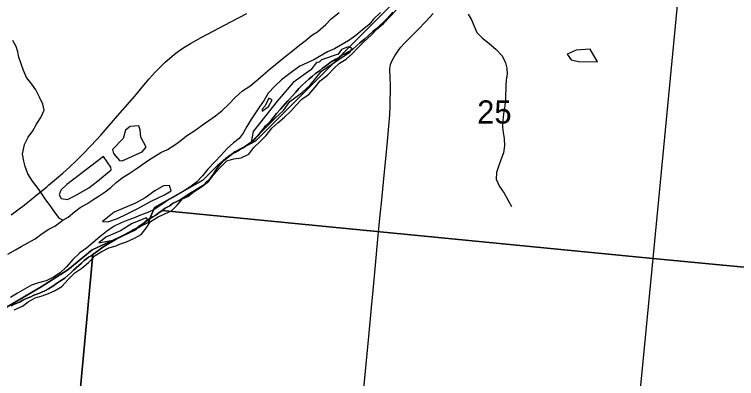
# Model space of a CAD drawing. Extents: x 0 to 1391, y -24 to 440.
# Drawn here: x 586.94 to 613.03, y 312.9 to 326.06 of the extents above; entities that cross this region are included whole.
import ezdxf

# ---------------------------------------------------------------- set-up
doc = ezdxf.new("R2010")
doc.units = 0
for name, color, linetype in [('GM_X_County_Road', 7, 'Continuous'), ('GM_X_Major_River', 7, 'Continuous'), ('GM_X_Minor_Lake', 7, 'Continuous'), ('GM_X_Minor_River', 7, 'Continuous'), ('GM_X_Section', 7, 'Continuous'), ('GM_X_Section_Text', 7, 'Continuous'), ('GM_X_State_Route', 7, 'Continuous'), ('GM_X_Township', 7, 'Continuous')]:
    doc.layers.add(name, color=color, linetype=linetype)

msp = doc.modelspace()

# ---------------------------------------------------------------- linework, layer by layer
at = {"layer": 'GM_X_County_Road'}
msp.add_lwpolyline([(599.529, 312.173), (599.746, 314.425), (599.843, 315.464), (599.904, 316.082), (599.976, 316.862), (600.074, 317.938), (600.133, 318.571), (600.165, 318.928), (600.199, 319.237), (600.3, 320.251), (600.36, 320.844), (600.417, 321.463), (600.469, 322.02), (600.5, 322.425), (600.515, 322.769), (600.526, 323.459), (600.516, 323.842), (600.511, 323.985), (600.511, 324.086), (600.521, 324.173), (600.535, 324.245), (600.557, 324.313), (600.59, 324.388), (600.632, 324.482), (600.682, 324.563), (600.754, 324.676), (600.826, 324.775), (600.905, 324.87), (601.019, 325.005), (601.292, 325.277), (601.52, 325.506), (601.813, 325.809), (602.076, 326.087)], dxfattribs=at)
at = {"layer": 'GM_X_Major_River'}
for p, q in [((595.89, 322.631), (595.896, 322.562)), ((591.75, 318.652), (591.713, 318.706))]:
    msp.add_line(p, q, dxfattribs=at)
for points in [[(591.516, 318.11), (591.704, 318.333), (591.862, 318.581), (592.133, 318.749), (592.371, 318.85), (592.617, 318.958), (592.82, 319.166), (593.009, 319.398), (593.201, 319.484), (593.441, 319.661), (593.704, 319.83), (593.961, 320.036), (594.149, 320.275), (594.376, 320.529), (594.618, 320.766), (594.863, 320.836), (595.13, 320.875), (595.408, 321.013), (595.596, 321.252), (595.815, 321.467), (596.041, 321.683), (596.238, 321.944), (596.456, 322.144), (596.697, 322.344), (596.923, 322.567), (597.119, 322.783), (597.329, 322.991), (597.593, 323.182), (597.812, 323.428), (597.993, 323.659), (598.256, 323.858), (598.476, 324.104), (598.686, 324.297), (598.926, 324.443), (599.159, 324.643), (599.339, 324.844), (599.581, 325.074), (599.83, 325.304), (600.049, 325.534), (600.274, 325.734), (600.493, 325.957), (600.728, 326.21)], [(600.17, 326.133), (599.913, 325.888), (599.764, 325.694), (599.507, 325.487), (599.282, 325.302), (599.026, 325.111), (598.501, 324.819), (598.255, 324.704), (597.761, 324.412), (597.514, 324.304), (597.253, 324.188), (596.989, 323.997), (596.795, 323.85), (596.594, 323.695), (596.344, 323.465), (596.11, 323.212), (595.959, 322.957), (595.801, 322.725), (595.484, 322.245), (595.341, 322.005), (595.206, 321.772), (595.057, 321.57), (594.855, 321.415), (594.629, 321.208), (594.41, 320.97), (594.176, 320.732), (593.926, 320.471), (593.737, 320.225), (593.518, 319.994), (593.278, 319.817), (593.015, 319.649), (592.745, 319.496), (592.506, 319.357), (592.266, 319.195), (592.018, 319.026), (591.764, 318.896), (591.495, 318.803), (591.241, 318.696), (591.042, 318.624), (590.796, 318.532), (590.542, 318.408), (590.271, 318.217)], [(599.126, 324.834), (598.998, 324.891), (598.759, 324.79), (598.641, 324.626), (598.035, 324.42), (597.956, 324.331), (597.85, 324.326), (597.653, 324.056), (597.01, 323.6), (596.437, 322.929), (595.573, 321.832), (595.499, 321.438)], [(595.499, 321.438), (596.345, 322.292), (596.665, 322.581), (596.893, 322.91), (597.343, 323.242), (597.624, 323.501), (598.04, 324.009), (599.077, 324.706), (599.126, 324.834)], [(596.249, 322.974), (596.135, 323.028), (595.999, 322.75), (595.89, 322.631)], [(595.896, 322.562), (596.12, 322.732), (596.249, 322.974)], [(591.713, 318.706), (591.198, 318.499), (590.773, 318.243), (590.243, 318.012), (589.986, 317.803)], [(589.986, 317.803), (590.56, 317.92), (591.337, 318.282), (591.75, 318.652)], [(590.271, 318.217), (590.022, 318.018), (589.789, 317.818), (589.54, 317.618), (589.308, 317.441), (589.051, 317.204), (588.824, 316.936), (588.598, 316.72), (588.35, 316.566), (588.088, 316.436), (587.812, 316.359), (587.559, 316.282), (587.305, 316.136), (587.05, 315.982), (586.795, 315.836)], [(586.936, 315.383), (587.229, 315.52), (587.438, 315.675), (587.685, 315.814), (587.938, 315.891), (588.176, 315.976), (588.391, 316.07), (588.654, 316.223), (588.881, 316.484), (589.123, 316.722), (589.378, 316.891), (589.619, 317.098), (589.861, 317.344), (590.07, 317.483), (590.347, 317.621), (590.577, 317.691), (590.769, 317.77), (590.992, 317.841), (591.277, 317.971), (591.516, 318.11)]]:
    msp.add_lwpolyline(points, dxfattribs=at)
at = {"layer": 'GM_X_Minor_Lake'}
msp.add_line((588.837, 319.914), (588.619, 319.714), dxfattribs=at)
for points in [[(608.009, 324.343), (607.739, 324.807), (607.236, 324.767), (606.911, 324.618)], [(606.911, 324.618), (607.059, 324.413), (607.317, 324.353), (608.009, 324.343)], [(591.696, 321.267), (591.512, 321.622), (591.488, 321.889), (591.438, 322.027), (591.118, 322.013), (590.955, 321.88), (590.864, 321.57), (590.487, 321.181)], [(590.487, 321.181), (590.523, 321.03), (590.738, 320.781), (590.829, 320.771), (591.552, 321.095), (591.696, 321.267)], [(588.619, 319.714), (588.561, 319.54), (588.626, 319.409), (588.861, 319.373), (589.146, 319.518), (589.632, 319.788), (589.943, 320.039), (590.432, 320.438), (590.427, 320.537), (590.163, 320.925), (588.837, 319.914)], [(590.122, 318.571), (590.317, 318.567), (590.67, 318.68), (590.994, 318.839), (591.402, 319.05), (591.88, 319.312), (592.365, 319.536), (592.605, 319.69), (592.542, 319.881)], [(592.542, 319.881), (592.328, 319.864), (592.011, 319.682), (591.67, 319.431), (591.316, 319.242), (590.547, 318.911), (590.122, 318.571)]]:
    msp.add_lwpolyline(points, dxfattribs=at)
at = {"layer": 'GM_X_Minor_River'}
for points in [[(591.3, 320.454), (591.494, 320.586), (591.78, 320.792), (591.981, 320.917), (592.236, 321.07), (592.475, 321.178), (592.699, 321.325), (592.9, 321.465), (593.164, 321.671), (593.458, 321.87), (593.722, 322.061), (594.202, 322.399), (594.45, 322.591), (594.684, 322.814), (594.919, 323.059), (595.176, 323.296), (595.446, 323.465), (595.734, 323.701), (595.928, 323.872), (596.177, 324.094), (596.372, 324.249), (596.713, 324.522), (596.985, 324.744), (597.249, 324.958), (597.443, 325.105), (597.684, 325.305), (597.893, 325.429), (598.196, 325.695), (598.391, 325.896), (598.671, 326.133)], [(603.334, 326.068), (603.451, 325.867), (603.652, 325.405), (603.845, 325.21), (604.091, 325.013), (604.33, 324.802), (604.567, 324.56), (604.683, 324.313), (604.731, 324.114), (604.741, 323.916), (604.705, 323.688), (604.692, 323.475), (604.681, 323.018), (604.659, 322.752), (604.614, 322.472), (604.585, 322.229), (604.571, 321.985), (604.604, 321.794), (604.637, 321.58), (604.646, 321.313), (604.609, 321.055), (604.519, 320.806), (604.429, 320.564), (604.355, 320.345), (604.349, 320.102), (604.472, 319.847), (604.633, 319.599), (604.772, 319.36), (604.903, 319.12)], [(588.688, 318.629), (588.57, 318.687), (588.401, 318.912), (588.261, 319.114), (588.047, 319.393), (587.835, 319.719), (587.599, 320.037), (587.431, 320.3), (587.331, 320.562), (587.275, 320.754), (587.235, 321.006), (587.305, 321.355), (587.441, 321.618), (587.607, 321.85), (587.742, 322.098), (587.893, 322.338), (588.021, 322.594), (587.973, 322.816), (587.85, 323.07), (587.712, 323.333), (587.565, 323.535), (587.381, 323.783), (587.266, 324.037), (587.18, 324.268), (587.095, 324.514), (587.069, 324.712), (587.006, 324.904), (586.889, 325.121)], [(586.697, 317.393), (586.975, 317.554), (587.183, 317.678), (587.422, 317.801), (587.692, 317.955), (587.948, 318.139), (588.18, 318.3), (588.396, 318.409), (588.691, 318.63), (588.883, 318.732), (589.109, 318.932), (589.318, 319.087), (589.557, 319.218), (589.774, 319.365), (589.967, 319.474), (590.222, 319.651), (590.424, 319.806), (590.619, 319.984), (590.867, 320.175), (591.091, 320.315), (591.3, 320.454)]]:
    msp.add_lwpolyline(points, dxfattribs=at)
at = {"layer": 'GM_X_Section'}
for points in [[(611.256, 330.277), (610.008, 317.239), (592.283, 318.978), (592.39, 319.06), (592.551, 319.148), (592.658, 319.222), (592.788, 319.288), (592.925, 319.354), (593.24, 319.56), (593.354, 319.634), (593.462, 319.693), (593.561, 319.752), (593.676, 319.825), (593.791, 319.907), (593.883, 319.996), (593.976, 320.085), (594.046, 320.183), (594.131, 320.287), (594.209, 320.407), (594.271, 320.504), (594.333, 320.602), (594.41, 320.684), (594.48, 320.766), (594.58, 320.847), (594.68, 320.929), (594.802, 321.01), (594.932, 321.084), (595.078, 321.165), (595.208, 321.238), (595.492, 321.445), (595.622, 321.549), (595.73, 321.668), (595.854, 321.825), (595.924, 321.915), (596.017, 322.027), (596.117, 322.124), (596.209, 322.213), (596.295, 322.325), (596.411, 322.482), (596.55, 322.631), (596.805, 322.922), (596.874, 322.997), (596.983, 323.116), (597.106, 323.25), (597.214, 323.385), (597.338, 323.504), (597.469, 323.623), (597.584, 323.719), (597.714, 323.831), (597.822, 323.927), (597.96, 324.016), (598.068, 324.12), (598.214, 324.216), (598.352, 324.32), (598.558, 324.437), (598.688, 324.518), (598.788, 324.592), (598.887, 324.636), (599.01, 324.702), (599.094, 324.754), (599.179, 324.82), (599.294, 324.917), (599.417, 325.036), (599.586, 325.169), (599.748, 325.31), (599.886, 325.437), (600.009, 325.533), (600.263, 325.771), (600.386, 325.89), (600.494, 326.002), (600.618, 326.136)], [(611.256, 330.277), (610.008, 317.239), (628, 315.525)], [(600.618, 326.136), (600.494, 326.002), (600.386, 325.89), (600.263, 325.771), (600.009, 325.533), (599.886, 325.437), (599.748, 325.31), (599.586, 325.169), (599.417, 325.036), (599.294, 324.917), (599.179, 324.82), (599.094, 324.754), (599.01, 324.702), (598.887, 324.636), (598.788, 324.592), (598.688, 324.518), (598.558, 324.437), (598.352, 324.32), (598.214, 324.216), (598.068, 324.12), (597.96, 324.016), (597.822, 323.927), (597.714, 323.831), (597.584, 323.719), (597.469, 323.623), (597.338, 323.504), (597.214, 323.385), (597.106, 323.25), (596.983, 323.116), (596.874, 322.997), (596.805, 322.922), (596.55, 322.631), (596.411, 322.482), (596.295, 322.325), (596.209, 322.213), (596.117, 322.124), (596.017, 322.027), (595.924, 321.915), (595.854, 321.825), (595.73, 321.668), (595.622, 321.549), (595.492, 321.445), (595.208, 321.238), (595.078, 321.165), (594.932, 321.084), (594.802, 321.01), (594.68, 320.929), (594.58, 320.847), (594.48, 320.766), (594.41, 320.684), (594.333, 320.602), (594.271, 320.504), (594.209, 320.407), (594.131, 320.287), (594.046, 320.183), (593.976, 320.085), (593.883, 319.996), (593.791, 319.907), (593.676, 319.825), (593.561, 319.752), (593.462, 319.693), (593.354, 319.634), (593.24, 319.56), (592.925, 319.354), (592.788, 319.288), (592.658, 319.222), (592.551, 319.148), (592.39, 319.06), (592.283, 318.978), (592.121, 318.86), (592.045, 318.801), (591.938, 318.75), (591.823, 318.668), (591.723, 318.609), (591.623, 318.528), (591.485, 318.432), (591.37, 318.35), (591.256, 318.292), (591.118, 318.203), (590.988, 318.13), (590.858, 318.056), (590.736, 317.998), (590.621, 317.939), (590.491, 317.866), (590.292, 317.748), (590.131, 317.645), (589.985, 317.541), (589.778, 317.386), (589.717, 317.341), (589.617, 317.29), (589.563, 317.238), (589.464, 317.164), (589.364, 317.075), (589.071, 316.822), (588.979, 316.725), (588.871, 316.621), (588.763, 316.525), (588.61, 316.436), (588.465, 316.333), (588.334, 316.237), (588.173, 316.148), (588.059, 316.082), (587.906, 316.017), (587.784, 315.966), (587.647, 315.915), (587.532, 315.857), (587.403, 315.806), (587.25, 315.74), (587.15, 315.674), (586.944, 315.586), (586.822, 315.528)], [(586.822, 315.528), (586.944, 315.586), (587.15, 315.674), (587.25, 315.74), (587.403, 315.806), (587.532, 315.857), (587.647, 315.915), (587.784, 315.966), (587.906, 316.017), (588.059, 316.082), (588.173, 316.148), (588.334, 316.237), (588.465, 316.333), (588.61, 316.436), (588.763, 316.525), (588.871, 316.621), (588.979, 316.725), (589.071, 316.822), (589.364, 317.075), (589.464, 317.164), (589.563, 317.238), (589.617, 317.29), (589.717, 317.341), (589.778, 317.386), (588.094, 299.319)], [(628, 315.525), (610.008, 317.239), (608.063, 297.268), (628, 295.408)]]:
    msp.add_lwpolyline(points, dxfattribs=at)
msp.add_lwpolyline([(589.778, 317.386), (589.985, 317.541), (590.131, 317.645), (590.292, 317.748), (590.491, 317.866), (590.621, 317.939), (590.736, 317.998), (590.858, 318.056), (590.988, 318.13), (591.118, 318.203), (591.256, 318.292), (591.37, 318.35), (591.485, 318.432), (591.623, 318.528), (591.723, 318.609), (591.823, 318.668), (591.938, 318.75), (592.045, 318.801), (592.121, 318.86), (592.283, 318.978), (610.008, 317.239), (608.063, 297.268), (588.094, 299.319)], close=True, dxfattribs=at)
at = {"layer": 'GM_X_State_Route'}
for points in [[(588.177, 319.887), (588.463, 320.125), (588.687, 320.32), (588.935, 320.545), (589.187, 320.785), (589.416, 321.013), (589.703, 321.305), (590.073, 321.707), (590.67, 322.39), (591.286, 323.106), (591.556, 323.431), (591.814, 323.734), (592.022, 323.966), (592.203, 324.154), (592.383, 324.327), (592.541, 324.468), (592.725, 324.617), (592.875, 324.729), (593.06, 324.857), (593.301, 325.012), (593.684, 325.219), (594.763, 325.785), (595.333, 326.089)], [(586.825, 318.813), (587.07, 319.003), (587.287, 319.169), (587.618, 319.431), (588.109, 319.831), (588.177, 319.887)]]:
    msp.add_lwpolyline(points, dxfattribs=at)
at = {"layer": 'GM_X_Township'}
for points in [[(613.178, 334.203), (612.15, 333.264), (611.972, 332.415), (611.907, 332.187), (611.616, 331.163), (609.203, 329.463), (608.264, 329.552), (606.654, 329.64), (603.509, 328.442), (601.917, 327.76), (595.664, 321.497), (594.905, 321.094), (594.279, 320.601), (593.744, 320.064), (592.001, 319.079), (591.778, 318.542), (590.711, 317.997), (589.749, 317.55), (588.873, 316.833), (587.903, 316.211), (586.32, 315.295)], [(586.32, 315.295), (587.903, 316.211), (588.873, 316.833), (589.749, 317.55), (590.711, 317.997), (591.778, 318.542), (592.001, 319.079), (593.744, 320.064), (594.279, 320.601), (594.905, 321.094), (595.664, 321.497), (601.917, 327.76), (603.509, 328.442), (606.654, 329.64), (608.264, 329.552), (609.203, 329.463), (611.616, 331.163), (611.907, 332.187), (611.972, 332.415), (612.15, 333.264), (613.178, 334.203)]]:
    msp.add_lwpolyline(points, dxfattribs=at)

# ---------------------------------------------------------------- texts
at = {"layer": 'GM_X_Section_Text'}
msp.add_text('25', height=0.8371, rotation=0, dxfattribs=at).set_placement((603.66, 322.115))

doc.saveas('drawing.dxf')
